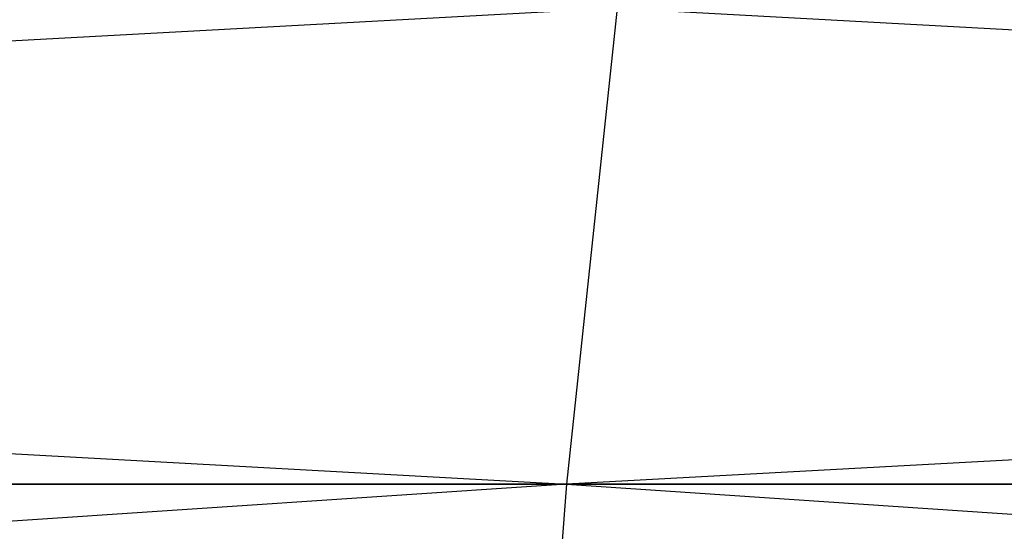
# Model space of a CAD drawing. Extents: x 0.1 to 26.3, y 0 to 13.2.
# Tile 451 of 656: x 3.10784 to 3.11198, y 13.24054 to 13.24268. Entities that reach past the tile are written whole.
import ezdxf

# ---------------------------------------------------------------- set-up
doc = ezdxf.new("R2010")
doc.units = 0
doc.header["$LTSCALE"] = 2.54
doc.layers.get('0').update_dxf_attribs({"color": 13, "linetype": 'CONTINUOUS'})

# ---------------------------------------------------------------- blocks, each defined once
blk = doc.blocks.new('POJEMNIK_NA_R_CZNIKI_PAPIE')
at = {"color": 0}
for p, q in [((3.1103518, 13.2427338, 28.3613708), (3.073513, 13.2407333, 28.3626495)), ((3.1103518, 13.2427338, 18.0613708), (3.073513, 13.2407333, 18.0626495)), ((3.0739388, 13.2427338, 29.3345276), (3.1101383, 13.2407333, 29.3414764)), ((3.0739388, 13.2427338, 19.0345276), (3.1101383, 13.2407333, 19.041478)), ((3.1103518, 13.2427338, 29.3386292), (3.1101383, 13.2407333, 29.3414764)), ((3.1103518, 13.2427338, 28.3613708), (3.1101383, 13.2407333, 28.3585236)), ((3.1469694, 13.2427338, 28.3600006), (3.1101383, 13.2407333, 28.3585236)), ((3.1103518, 13.2427338, 19.0386292), (3.1101383, 13.2407333, 19.041478)), ((3.1103518, 13.2427338, 18.0613708), (3.1101383, 13.2407333, 18.058522)), ((3.1469694, 13.2427338, 18.0600006), (3.1101383, 13.2407333, 18.058522)), ((3.1103518, 13.2427338, 29.3386292), (3.1469694, 13.2407333, 29.3428558)), ((3.1103518, 13.2427338, 19.0386292), (3.1469694, 13.2407333, 19.0428558)), ((3.1101383, 13.2407333, 28.3585236), (3.0731457, 13.238269, 28.3602112)), ((3.1101383, 13.2407333, 18.058522), (3.0731457, 13.238269, 18.0602112)), ((3.1101383, 13.2407333, 29.3414764), (3.073513, 13.2407333, 29.3373505)), ((3.073513, 13.2407333, 28.3626495), (3.1101383, 13.2407333, 28.3585236)), ((3.1101383, 13.2407333, 19.041478), (3.073513, 13.2407333, 19.0373505)), ((3.073513, 13.2407333, 18.0626495), (3.1101383, 13.2407333, 18.058522)), ((3.1101383, 13.2407333, 29.3414764), (3.1099541, 13.238269, 29.3439362)), ((3.1101383, 13.2407333, 28.3585236), (3.1099541, 13.238269, 28.3560638)), ((3.1101383, 13.2407333, 19.041478), (3.1099541, 13.238269, 19.0439362)), ((3.1101383, 13.2407333, 18.058522), (3.1099541, 13.238269, 18.0560638)), ((3.1469694, 13.2407333, 29.3428558), (3.1101383, 13.2407333, 29.3414764)), ((3.1101383, 13.2407333, 29.3414764), (3.1469694, 13.238269, 29.3453217)), ((3.1101383, 13.2407333, 28.3585236), (3.1469694, 13.2407333, 28.3571442)), ((3.1469694, 13.2407333, 19.0428558), (3.1101383, 13.2407333, 19.041478)), ((3.1101383, 13.2407333, 19.041478), (3.1469694, 13.238269, 19.0453201)), ((3.1101383, 13.2407333, 18.058522), (3.1469694, 13.2407333, 18.0571442))]:
    blk.add_line(p, q, dxfattribs=at)

msp = doc.modelspace()

# ---------------------------------------------------------------- block references
at = {"color": 0}
msp.add_blockref('POJEMNIK_NA_R_CZNIKI_PAPIE', (0, 0), dxfattribs=at)

doc.saveas('drawing.dxf')
